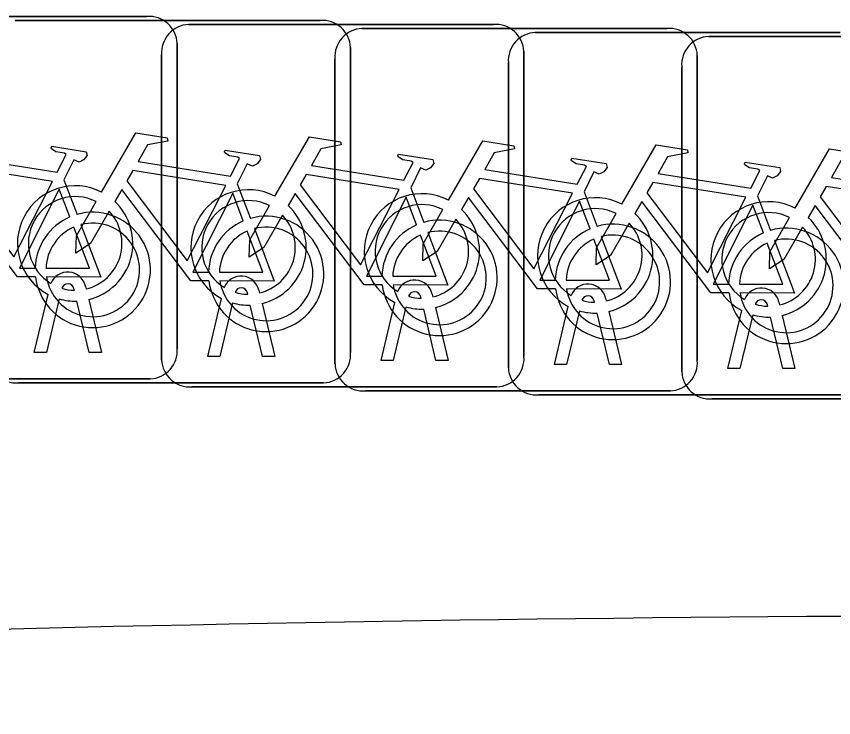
# Model space of a CAD drawing. Extents: x 162184 to 163154, y 385507 to 386516.
# Drawn here: x 162773.835 to 162776.088, y 386416.948 to 386418.881 of the extents above; entities that cross this region are included whole.
import ezdxf

# ---------------------------------------------------------------- set-up
doc = ezdxf.new("R2010")
doc.units = 0
for name, color, linetype in [('IMGEO_Erf', 7, 'Continuous'), ('IMGEO_Fietsenrek', 7, 'Continuous'), ('IMGEO_Pand', 7, 'Continuous')]:
    doc.layers.add(name, color=color, linetype=linetype)

msp = doc.modelspace()

# ---------------------------------------------------------------- linework, layer by layer
at = {"layer": 'IMGEO_Erf'}
msp.add_arc((162776.8613, 386292.2399), 124.9893, 86.156298, 92.38364, dxfattribs=at)
at = {"layer": 'IMGEO_Fietsenrek'}
for p, q in [((162773.3539, 386418.8805), (162774.1948, 386418.8805)), ((162774.1948, 386418.8805), (162773.3539, 386418.8805)), ((162773.8319, 386418.8695), (162774.6728, 386418.8695)), ((162774.6728, 386418.8695), (162773.8319, 386418.8695)), ((162774.3099, 386418.8585), (162775.1508, 386418.8585)), ((162775.1508, 386418.8585), (162774.3099, 386418.8585)), ((162774.7879, 386418.8475), (162775.6288, 386418.8475)), ((162775.6288, 386418.8475), (162774.7879, 386418.8475)), ((162775.2659, 386418.8365), (162776.1068, 386418.8365)), ((162776.1068, 386418.8365), (162775.2659, 386418.8365)), ((162774.2785, 386418.8061), (162774.2785, 386417.9652)), ((162774.2785, 386417.9652), (162774.2785, 386418.8061)), ((162775.7439, 386418.8255), (162776.5848, 386418.8255)), ((162776.5848, 386418.8255), (162775.7439, 386418.8255)), ((162774.7565, 386418.7951), (162774.7565, 386417.9542)), ((162774.7565, 386417.9542), (162774.7565, 386418.7951)), ((162775.2345, 386418.7841), (162775.2345, 386417.9432)), ((162775.2345, 386417.9432), (162775.2345, 386418.7841)), ((162774.2355, 386417.9339), (162774.2355, 386418.7748)), ((162774.2355, 386418.7748), (162774.2355, 386417.9339)), ((162774.7135, 386417.9229), (162774.7135, 386418.7638)), ((162774.7135, 386418.7638), (162774.7135, 386417.9229)), ((162775.7125, 386418.7731), (162775.7125, 386417.9322)), ((162775.7125, 386417.9322), (162775.7125, 386418.7731)), ((162775.1915, 386417.9119), (162775.1915, 386418.7528)), ((162775.1915, 386418.7528), (162775.1915, 386417.9119)), ((162775.6695, 386417.9009), (162775.6695, 386418.7418)), ((162775.6695, 386418.7418), (162775.6695, 386417.9009)), ((162773.9662, 386418.4302), (162774.0025, 386418.335)), ((162774.4442, 386418.4192), (162774.4805, 386418.324)), ((162774.9222, 386418.4082), (162774.9585, 386418.313)), ((162775.4002, 386418.3972), (162775.4365, 386418.302)), ((162775.8782, 386418.3862), (162775.9145, 386418.291)), ((162773.9949, 386418.1259), (162773.9939, 386418.1302)), ((162774.0256, 386418.1374), (162774.0274, 386418.1295)), ((162773.8845, 386417.9543), (162773.9228, 386418.1143)), ((162774.4729, 386418.1149), (162774.4719, 386418.1192)), ((162774.5036, 386418.1264), (162774.5054, 386418.1185)), ((162774.9509, 386418.1039), (162774.9499, 386418.1082)), ((162774.9816, 386418.1154), (162774.9834, 386418.1075)), ((162773.9532, 386418.1021), (162773.9179, 386417.9543)), ((162774.036, 386417.9543), (162774.0021, 386418.096)), ((162774.0344, 386418.1003), (162774.0694, 386417.9543)), ((162774.3625, 386417.9433), (162774.4008, 386418.1033)), ((162774.4312, 386418.0911), (162774.3959, 386417.9433)), ((162774.514, 386417.9433), (162774.4801, 386418.085)), ((162774.5124, 386418.0893), (162774.5474, 386417.9433)), ((162774.8405, 386417.9323), (162774.8788, 386418.0923)), ((162775.4289, 386418.0929), (162775.4279, 386418.0972)), ((162775.4596, 386418.1044), (162775.4614, 386418.0965)), ((162775.9069, 386418.0819), (162775.9059, 386418.0862)), ((162775.9376, 386418.0934), (162775.9394, 386418.0855)), ((162774.9092, 386418.0801), (162774.8739, 386417.9323)), ((162774.992, 386417.9323), (162774.9581, 386418.074)), ((162774.9904, 386418.0783), (162775.0254, 386417.9323)), ((162775.3185, 386417.9213), (162775.3568, 386418.0813)), ((162775.3872, 386418.0691), (162775.3519, 386417.9213)), ((162775.47, 386417.9213), (162775.4361, 386418.063)), ((162775.4684, 386418.0673), (162775.5034, 386417.9213)), ((162775.7965, 386417.9103), (162775.8348, 386418.0703)), ((162775.8652, 386418.0581), (162775.8299, 386417.9103)), ((162775.948, 386417.9103), (162775.9141, 386418.052)), ((162775.9464, 386418.0563), (162775.9814, 386417.9103)), ((162773.9179, 386417.9543), (162773.8845, 386417.9543)), ((162774.0694, 386417.9543), (162774.036, 386417.9543)), ((162774.3959, 386417.9433), (162774.3625, 386417.9433)), ((162774.5474, 386417.9433), (162774.514, 386417.9433)), ((162774.8739, 386417.9323), (162774.8405, 386417.9323)), ((162775.0254, 386417.9323), (162774.992, 386417.9323)), ((162775.3519, 386417.9213), (162775.3185, 386417.9213)), ((162775.5034, 386417.9213), (162775.47, 386417.9213)), ((162775.8299, 386417.9103), (162775.7965, 386417.9103)), ((162775.9814, 386417.9103), (162775.948, 386417.9103)), ((162774.2041, 386417.8815), (162773.3632, 386417.8815)), ((162773.3632, 386417.8815), (162774.2041, 386417.8815)), ((162774.6821, 386417.8705), (162773.8412, 386417.8705)), ((162773.8412, 386417.8705), (162774.6821, 386417.8705)), ((162775.1601, 386417.8595), (162774.3192, 386417.8595)), ((162774.3192, 386417.8595), (162775.1601, 386417.8595)), ((162775.6381, 386417.8485), (162774.7972, 386417.8485)), ((162774.7972, 386417.8485), (162775.6381, 386417.8485)), ((162776.1161, 386417.8375), (162775.2752, 386417.8375)), ((162775.2752, 386417.8375), (162776.1161, 386417.8375)), ((162776.5941, 386417.8265), (162775.7532, 386417.8265)), ((162775.7532, 386417.8265), (162776.5941, 386417.8265))]:
    msp.add_line(p, q, dxfattribs=at)
for points in [[(162773.5921, 386418.4072), (162773.6868, 386418.5707), (162773.773, 386418.5569), (162773.7747, 386418.5482), (162773.7186, 386418.5373), (162773.6924, 386418.492), (162773.9476, 386418.4512)], [(162774.0701, 386418.3962), (162774.1648, 386418.5597), (162774.251, 386418.5459), (162774.2527, 386418.5372), (162774.1966, 386418.5263), (162774.1704, 386418.481), (162774.4256, 386418.4402)], [(162774.5481, 386418.3852), (162774.6428, 386418.5487), (162774.729, 386418.5349), (162774.7307, 386418.5262), (162774.6746, 386418.5153), (162774.6484, 386418.47), (162774.9036, 386418.4292)], [(162775.0261, 386418.3742), (162775.1208, 386418.5377), (162775.207, 386418.5239), (162775.2087, 386418.5152), (162775.1526, 386418.5043), (162775.1264, 386418.459), (162775.3816, 386418.4182)], [(162773.9476, 386418.4512), (162773.9726, 386418.5), (162773.9675, 386418.504), (162773.9443, 386418.5077), (162773.9316, 386418.5152), (162773.9306, 386418.5183), (162773.9328, 386418.5229), (162774.0276, 386418.5078), (162774.0299, 386418.4975), (162774.0205, 386418.4851), (162774.0081, 386418.4787), (162773.9936, 386418.4849), (162773.9662, 386418.4302)], [(162774.4256, 386418.4402), (162774.4506, 386418.489), (162774.4455, 386418.493), (162774.4223, 386418.4967), (162774.4096, 386418.5042), (162774.4086, 386418.5073), (162774.4108, 386418.5119), (162774.5056, 386418.4968), (162774.5079, 386418.4865), (162774.4985, 386418.4741), (162774.4861, 386418.4677), (162774.4716, 386418.4739), (162774.4442, 386418.4192)], [(162775.5041, 386418.3632), (162775.5988, 386418.5267), (162775.685, 386418.5129), (162775.6867, 386418.5042), (162775.6306, 386418.4933), (162775.6044, 386418.448), (162775.8596, 386418.4072)], [(162775.9821, 386418.3522), (162776.0768, 386418.5157), (162776.163, 386418.5019), (162776.1647, 386418.4932), (162776.1086, 386418.4823), (162776.0824, 386418.437), (162776.3376, 386418.3962)], [(162774.9036, 386418.4292), (162774.9286, 386418.478), (162774.9235, 386418.482), (162774.9003, 386418.4857), (162774.8876, 386418.4932), (162774.8866, 386418.4963), (162774.8888, 386418.5009), (162774.9836, 386418.4858), (162774.9859, 386418.4755), (162774.9765, 386418.4631), (162774.9641, 386418.4567), (162774.9496, 386418.4629), (162774.9222, 386418.4082)], [(162775.3816, 386418.4182), (162775.4066, 386418.467), (162775.4015, 386418.471), (162775.3783, 386418.4747), (162775.3656, 386418.4822), (162775.3646, 386418.4853), (162775.3668, 386418.4899), (162775.4616, 386418.4748), (162775.4639, 386418.4645), (162775.4545, 386418.4521), (162775.4421, 386418.4457), (162775.4276, 386418.4519), (162775.4002, 386418.3972)], [(162773.9347, 386418.426), (162773.6779, 386418.467), (162773.6612, 386418.4382), (162773.8282, 386418.2179), (162773.9347, 386418.426)], [(162775.8596, 386418.4072), (162775.8846, 386418.456), (162775.8795, 386418.46), (162775.8563, 386418.4637), (162775.8436, 386418.4712), (162775.8426, 386418.4743), (162775.8448, 386418.4789), (162775.9396, 386418.4638), (162775.9419, 386418.4535), (162775.9325, 386418.4411), (162775.9201, 386418.4347), (162775.9056, 386418.4409), (162775.8782, 386418.3862)], [(162774.4127, 386418.415), (162774.1559, 386418.456), (162774.1392, 386418.4272), (162774.3062, 386418.2069), (162774.4127, 386418.415)], [(162774.8907, 386418.404), (162774.6339, 386418.445), (162774.6172, 386418.4162), (162774.7842, 386418.1959), (162774.8907, 386418.404)], [(162775.3687, 386418.393), (162775.1119, 386418.434), (162775.0952, 386418.4052), (162775.2622, 386418.1849), (162775.3687, 386418.393)], [(162775.8467, 386418.382), (162775.5899, 386418.423), (162775.5732, 386418.3942), (162775.7402, 386418.1739), (162775.8467, 386418.382)], [(162773.8878, 386418.1625), (162773.8381, 386418.1626), (162773.6474, 386418.4143), (162773.6284, 386418.3815)], [(162773.9827, 386418.328), (162773.9534, 386418.4048), (162773.844, 386418.1867), (162773.8867, 386418.1866)], [(162774.3658, 386418.1515), (162774.3161, 386418.1516), (162774.1254, 386418.4033), (162774.1064, 386418.3705)], [(162776.3247, 386418.371), (162776.0679, 386418.412), (162776.0512, 386418.3832), (162776.2182, 386418.1629), (162776.3247, 386418.371)], [(162774.4607, 386418.317), (162774.4314, 386418.3938), (162774.322, 386418.1757), (162774.3647, 386418.1756)], [(162774.8438, 386418.1405), (162774.7941, 386418.1406), (162774.6034, 386418.3923), (162774.5844, 386418.3595)], [(162774.9387, 386418.306), (162774.9094, 386418.3828), (162774.8, 386418.1647), (162774.8427, 386418.1646)], [(162775.3218, 386418.1295), (162775.2721, 386418.1296), (162775.0814, 386418.3813), (162775.0624, 386418.3485)], [(162774.0908, 386418.3437), (162774.0392, 386418.2545), (162773.9993, 386418.2285), (162774.0005, 386418.276), (162774.055, 386418.3702)], [(162774.5688, 386418.3327), (162774.5172, 386418.2435), (162774.4773, 386418.2175), (162774.4785, 386418.265), (162774.533, 386418.3592)], [(162775.4167, 386418.295), (162775.3874, 386418.3718), (162775.278, 386418.1537), (162775.3207, 386418.1536)], [(162775.7998, 386418.1185), (162775.7501, 386418.1186), (162775.5594, 386418.3703), (162775.5404, 386418.3375)], [(162775.8947, 386418.284), (162775.8654, 386418.3608), (162775.756, 386418.1427), (162775.7987, 386418.1426)], [(162776.2778, 386418.1075), (162776.2281, 386418.1076), (162776.0374, 386418.3593), (162776.0184, 386418.3265)], [(162775.0468, 386418.3217), (162774.9952, 386418.2325), (162774.9553, 386418.2065), (162774.9565, 386418.254), (162775.011, 386418.3482)], [(162775.5248, 386418.3107), (162775.4732, 386418.2215), (162775.4333, 386418.1955), (162775.4345, 386418.243), (162775.489, 386418.3372)], [(162776.0028, 386418.2997), (162775.9512, 386418.2105), (162775.9113, 386418.1845), (162775.9125, 386418.232), (162775.967, 386418.3262)], [(162773.9167, 386418.1865), (162774.0366, 386418.1863), (162773.9934, 386418.2999)], [(162774.0132, 386418.3068), (162774.0682, 386418.1622), (162773.9181, 386418.1625)], [(162774.3947, 386418.1755), (162774.5146, 386418.1753), (162774.4714, 386418.2889)], [(162774.4912, 386418.2958), (162774.5462, 386418.1512), (162774.3961, 386418.1515)], [(162774.8727, 386418.1645), (162774.9926, 386418.1643), (162774.9494, 386418.2779)], [(162774.9692, 386418.2848), (162775.0242, 386418.1402), (162774.8741, 386418.1405)], [(162775.3507, 386418.1535), (162775.4706, 386418.1533), (162775.4274, 386418.2669)], [(162775.4472, 386418.2738), (162775.5022, 386418.1292), (162775.3521, 386418.1295)], [(162775.8287, 386418.1425), (162775.9486, 386418.1423), (162775.9054, 386418.2559)], [(162775.9252, 386418.2628), (162775.9802, 386418.1182), (162775.8301, 386418.1185)]]:
    msp.add_lwpolyline(points, dxfattribs=at)
for centre, radius, start, end in [((162774.2006, 386418.8028), 0.0779, 2.4484, 94.2845), ((162774.2006, 386418.8028), 0.0779, 2.4484, 94.2845), ((162774.3132, 386418.7806), 0.0779, 92.4484, 184.2845), ((162774.3132, 386418.7806), 0.0779, 92.4484, 184.2845), ((162774.6786, 386418.7918), 0.0779, 2.4484, 94.2845), ((162774.6786, 386418.7918), 0.0779, 2.4484, 94.2845), ((162775.1566, 386418.7808), 0.0779, 2.4484, 94.2845), ((162775.1566, 386418.7808), 0.0779, 2.4484, 94.2845), ((162774.7912, 386418.7696), 0.0779, 92.4484, 184.2845), ((162774.7912, 386418.7696), 0.0779, 92.4484, 184.2845), ((162775.2692, 386418.7586), 0.0779, 92.4484, 184.2845), ((162775.2692, 386418.7586), 0.0779, 92.4484, 184.2845), ((162775.6346, 386418.7698), 0.0779, 2.4484, 94.2845), ((162775.6346, 386418.7698), 0.0779, 2.4484, 94.2845), ((162775.7472, 386418.7476), 0.0779, 92.4484, 184.2845), ((162775.7472, 386418.7476), 0.0779, 92.4484, 184.2845), ((162773.9971, 386418.2549), 0.159, 62.6766, 242.1369), ((162774.4751, 386418.2439), 0.159, 62.6766, 242.1369), ((162773.9971, 386418.2549), 0.129, 63.3192, 238.903), ((162774.9531, 386418.2329), 0.159, 62.6766, 242.1369), ((162775.4311, 386418.2219), 0.159, 62.6766, 242.1369), ((162773.9971, 386418.2549), 0.159, 283.5766, 46.6042), ((162774.4751, 386418.2439), 0.129, 63.3192, 238.903), ((162774.4751, 386418.2439), 0.159, 283.5766, 46.6042), ((162774.9531, 386418.2329), 0.129, 63.3192, 238.903), ((162775.9091, 386418.2109), 0.159, 62.6766, 242.1369), ((162774.0457, 386418.1819), 0.159, 187.0065, 105.7708), ((162773.9971, 386418.2549), 0.129, 283.6043, 43.4302), ((162774.4751, 386418.2439), 0.129, 283.6043, 43.4302), ((162774.9531, 386418.2329), 0.159, 283.5766, 46.6042), ((162775.4311, 386418.2219), 0.129, 63.3192, 238.903), ((162775.4311, 386418.2219), 0.159, 283.5766, 46.6042), ((162775.9091, 386418.2109), 0.129, 63.3192, 238.903), ((162774.0457, 386418.1819), 0.159, 113.3408, 178.3217), ((162774.0457, 386418.1819), 0.129, 188.6715, 104.5883), ((162774.5237, 386418.1709), 0.159, 113.3408, 178.3217), ((162774.5237, 386418.1709), 0.159, 187.0065, 105.7708), ((162775.0017, 386418.1599), 0.159, 187.0065, 105.7708), ((162774.9531, 386418.2329), 0.129, 283.6043, 43.4302), ((162775.4311, 386418.2219), 0.129, 283.6043, 43.4302), ((162775.9091, 386418.2109), 0.159, 283.5766, 46.6042), ((162774.0457, 386418.1819), 0.129, 113.923, 177.9556), ((162774.5237, 386418.1709), 0.129, 113.923, 177.9556), ((162774.5237, 386418.1709), 0.129, 188.6715, 104.5883), ((162775.0017, 386418.1599), 0.159, 113.3408, 178.3217), ((162775.0017, 386418.1599), 0.129, 188.6715, 104.5883), ((162775.4797, 386418.1489), 0.159, 113.3408, 178.3217), ((162775.4797, 386418.1489), 0.159, 187.0065, 105.7708), ((162775.9577, 386418.1379), 0.159, 187.0065, 105.7708), ((162775.9091, 386418.2109), 0.129, 283.6043, 43.4302), ((162775.0017, 386418.1599), 0.129, 113.923, 177.9556), ((162775.4797, 386418.1489), 0.129, 113.923, 177.9556), ((162775.4797, 386418.1489), 0.129, 188.6715, 104.5883), ((162775.9577, 386418.1379), 0.159, 113.3408, 178.3217), ((162775.9577, 386418.1379), 0.129, 188.6715, 104.5883), ((162775.9577, 386418.1379), 0.129, 113.923, 177.9556), ((162773.9769, 386418.1263), 0.0499, 12.8025, 158.6934), ((162774.4549, 386418.1153), 0.0499, 12.8025, 158.6934), ((162774.9329, 386418.1043), 0.0499, 12.8025, 158.6934), ((162773.9769, 386418.1263), 0.0174, 12.8025, 163.4502), ((162773.9971, 386418.2549), 0.129, 253.415, 269.0204), ((162774.4549, 386418.1153), 0.0174, 12.8025, 163.4502), ((162775.4109, 386418.0933), 0.0499, 12.8025, 158.6934), ((162775.8889, 386418.0823), 0.0499, 12.8025, 158.6934), ((162774.4751, 386418.2439), 0.129, 253.415, 269.0204), ((162774.9329, 386418.1043), 0.0174, 12.8025, 163.4502), ((162774.9531, 386418.2329), 0.129, 253.415, 269.0204), ((162775.4109, 386418.0933), 0.0174, 12.8025, 163.4502), ((162773.9971, 386418.2549), 0.159, 253.9967, 271.7867), ((162774.4751, 386418.2439), 0.159, 253.9967, 271.7867), ((162775.4311, 386418.2219), 0.129, 253.415, 269.0204), ((162775.8889, 386418.0823), 0.0174, 12.8025, 163.4502), ((162775.9091, 386418.2109), 0.129, 253.415, 269.0204), ((162774.9531, 386418.2329), 0.159, 253.9967, 271.7867), ((162775.4311, 386418.2219), 0.159, 253.9967, 271.7867), ((162775.9091, 386418.2109), 0.159, 253.9967, 271.7867), ((162774.2008, 386417.9594), 0.0779, 272.4484, 4.2845), ((162774.2008, 386417.9594), 0.0779, 272.4484, 4.2845), ((162774.6788, 386417.9484), 0.0779, 272.4484, 4.2845), ((162774.6788, 386417.9484), 0.0779, 272.4484, 4.2845), ((162773.8354, 386417.9482), 0.0779, 182.4484, 274.2845), ((162773.8354, 386417.9482), 0.0779, 182.4484, 274.2845), ((162774.3134, 386417.9372), 0.0779, 182.4484, 274.2845), ((162774.3134, 386417.9372), 0.0779, 182.4484, 274.2845), ((162775.1568, 386417.9374), 0.0779, 272.4484, 4.2845), ((162775.1568, 386417.9374), 0.0779, 272.4484, 4.2845), ((162775.6348, 386417.9264), 0.0779, 272.4484, 4.2845), ((162775.6348, 386417.9264), 0.0779, 272.4484, 4.2845), ((162774.7914, 386417.9262), 0.0779, 182.4484, 274.2845), ((162774.7914, 386417.9262), 0.0779, 182.4484, 274.2845), ((162775.2694, 386417.9152), 0.0779, 182.4484, 274.2845), ((162775.2694, 386417.9152), 0.0779, 182.4484, 274.2845), ((162775.7474, 386417.9042), 0.0779, 182.4484, 274.2845), ((162775.7474, 386417.9042), 0.0779, 182.4484, 274.2845)]:
    msp.add_arc(centre, radius, start, end, dxfattribs=at)
at = {"layer": 'IMGEO_Pand'}
msp.add_arc((162776.8613, 386292.2399), 124.9893, 86.156298, 92.38364, dxfattribs=at)

doc.saveas('drawing.dxf')
